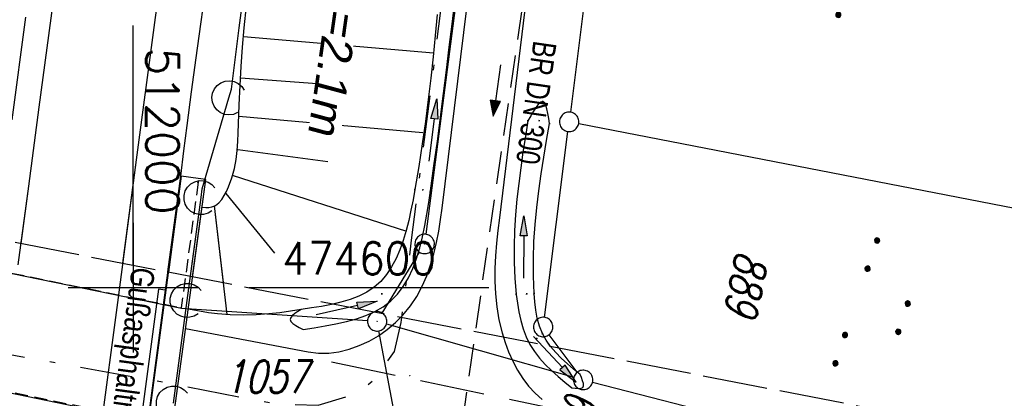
# Model space of a CAD drawing. Extents: x 510526 to 513920, y 467229 to 478797.
# Tile 286 of 467: x 511991 to 512067, y 474591 to 474621. Entities that reach past the tile are written whole.
import ezdxf

# ---------------------------------------------------------------- set-up
doc = ezdxf.new("R2010")
doc.units = 0
doc.header["$LTSCALE"] = 10
doc.header["$MEASUREMENT"] = 0
for name, pattern in [('ACHSE', [5.5, 4, -0.5, 0.5, -0.5]), ('AUSGEZOGEN', [0]), ('LT00', [0]), ('LT05', [0.7, 0.5, -0.2]), ('LT08', [0.42, 0.2, -0.1, 0.02, -0.1]), ('LT14', [0.6, 0.5, -0.1]), ('LT17', [0.15, 0.1, -0.05]), ('STRICHLINIE2', [0.375, 0.25, -0.125])]:
    doc.linetypes.add(name, pattern=pattern)
doc.layers.get('0').update_dxf_attribs({"linetype": 'LT00'})
for name, color, linetype in [('-AX-020', 250, 'ACHSE'), ('-Halt-Pfeil', 4, 'LT00'), ('-Haltung', 182, 'STRICHLINIE2'), ('-Haltungsbeschriftung', 182, 'LT00'), ('DFK_AB_L', 21, 'LT00'), ('DFK_AB_P', 7, 'LT00'), ('DFK_FLUR_NR', 250, 'LT00'), ('DFK_GZPKT', 250, 'LT00'), ('DFK_KATASTER', 250, 'LT00'), ('DFK_NUTZUNG', 250, 'LT00'), ('DFK_TOPO-SYM', 252, 'LT00'), ('LS-WAND_TEXT', 11, 'Continuous'), ('PFEIL', 140, 'AUSGEZOGEN'), ('RINNE_TEXT', 11, 'Continuous'), ('STROM_UNTER', 80, 'LT08'), ('V90_AFBR_BAB', 250, 'LT00'), ('V90_BOESCH', 250, 'LT00'), ('V90_BOSCHUNG', 250, 'LT00'), ('V90_BR_KAPPE', 30, 'LT00'), ('V90_BR_WID', 30, 'LT17'), ('V90_GRABEN', 250, 'LT00'), ('V90_LAERM', 11, 'LT00'), ('V90_LD_MARK', 250, 'LT00'), ('V90_PK_GR', 1, 'LT00'), ('V90_RASTER', 250, 'LT00'), ('V91_AFBR_BAB', 250, 'LT00'), ('V91_BOESCH', 250, 'LT00'), ('V91_BOSCHUNG', 250, 'LT00'), ('V91_BR_KAPPE', 30, 'LT00'), ('V91_BR_WID', 30, 'LT17'), ('V91_GRABEN', 250, 'LT00'), ('V91_LAERM', 11, 'LT00'), ('V91_LD_MARK', 2, 'LT00'), ('V91_LG_MARK', 2, 'LT05'), ('V91_RASTER', 250, 'LT00'), ('V91_RINNE', 182, 'LT00')]:
    doc.layers.add(name, color=color, linetype=linetype)
doc.layers.add('-BLATT_90-RAND', color=7, linetype='LT14', plot=False)
doc.styles.add('Arial', font='ARIAL.TTF')
doc.styles.add('Beschrift', font='ARIAL.TTF')
doc.styles.add('Haltungsbeschriftung', font='ARIAL.TTF', dxfattribs={"width": 0.75})
doc.styles.get("Standard").update_dxf_attribs({"font": 'romans.shx'})

# ---------------------------------------------------------------- blocks, each defined once
blk = doc.blocks.new('SYMB7111')
at = {"color": 0, "linetype": 'ByBlock'}
for p, q in [((-0.13, 0.202919), (-0.13, 0.177081)), ((-0.125, 0.172895), (-0.125, 0.207105)), ((-0.12, 0.209164), (-0.12, 0.170836)), ((-0.115, 0.170204), (-0.115, 0.209796)), ((-0.11, 0.209164), (-0.11, 0.170836)), ((-0.105, 0.172895), (-0.105, 0.207105)), ((-0.1, 0.202919), (-0.1, 0.177081)), ((-0.095, 0.189874), (-0.095, 0.190146)), ((0.1, 0.202919), (0.1, 0.177081)), ((0.105, 0.172895), (0.105, 0.207105)), ((0.11, 0.209164), (0.11, 0.170836)), ((0.115, 0.170204), (0.115, 0.209796)), ((0.12, 0.209164), (0.12, 0.170836)), ((0.125, 0.172895), (0.125, 0.207105)), ((0.13, 0.202919), (0.13, 0.177081)), ((0.135, 0.189874), (0.135, 0.190146)), ((-0.515, -0.177081), (-0.515, -0.202919)), ((-0.51, -0.207105), (-0.51, -0.172895)), ((-0.505, -0.170836), (-0.505, -0.209164)), ((-0.5, -0.209796), (-0.5, -0.170204)), ((-0.495, -0.170836), (-0.495, -0.209164)), ((-0.49, -0.207105), (-0.49, -0.172895)), ((-0.485, -0.177081), (-0.485, -0.202919)), ((-0.48, -0.190126), (-0.48, -0.189854)), ((-0.285, -0.177081), (-0.285, -0.202919)), ((-0.28, -0.207105), (-0.28, -0.172895)), ((-0.275, -0.170836), (-0.275, -0.209164)), ((-0.27, -0.209796), (-0.27, -0.170204)), ((-0.265, -0.170836), (-0.265, -0.209164)), ((-0.26, -0.207105), (-0.26, -0.172895)), ((-0.255, -0.177081), (-0.255, -0.202919)), ((-0.25, -0.190126), (-0.25, -0.189854)), ((0.255, -0.177081), (0.255, -0.202919)), ((0.26, -0.207105), (0.26, -0.172895)), ((0.265, -0.170836), (0.265, -0.209164)), ((0.27, -0.209796), (0.27, -0.170204)), ((0.275, -0.170836), (0.275, -0.209164)), ((0.28, -0.207105), (0.28, -0.172895)), ((0.285, -0.177081), (0.285, -0.202919)), ((0.29, -0.190126), (0.29, -0.189854)), ((0.485, -0.177081), (0.485, -0.202919)), ((0.49, -0.207105), (0.49, -0.172895)), ((0.495, -0.170836), (0.495, -0.209164)), ((0.5, -0.209796), (0.5, -0.170204)), ((0.505, -0.170836), (0.505, -0.209164)), ((0.51, -0.207105), (0.51, -0.172895)), ((0.515, -0.177081), (0.515, -0.202919)), ((0.52, -0.190126), (0.52, -0.189854))]:
    blk.add_line(p, q, dxfattribs=at)
for points in [[(-0.095, 0.19), (-0.096981, 0.198678), (-0.10253, 0.205637), (-0.11055, 0.209499), (-0.11945, 0.209499), (-0.12747, 0.205637), (-0.133019, 0.198678), (-0.135, 0.19), (-0.133019, 0.181322), (-0.12747, 0.174363), (-0.11945, 0.170501), (-0.11055, 0.170501), (-0.10253, 0.174363), (-0.096981, 0.181322), (-0.095, 0.19)], [(0.135, 0.19), (0.133019, 0.198678), (0.12747, 0.205637), (0.11945, 0.209499), (0.11055, 0.209499), (0.10253, 0.205637), (0.096981, 0.198678), (0.095, 0.19), (0.096981, 0.181322), (0.10253, 0.174363), (0.11055, 0.170501), (0.11945, 0.170501), (0.12747, 0.174363), (0.133019, 0.181322), (0.135, 0.19)], [(-0.48, -0.19), (-0.481981, -0.181322), (-0.48753, -0.174363), (-0.49555, -0.170501), (-0.50445, -0.170501), (-0.51247, -0.174363), (-0.518019, -0.181322), (-0.52, -0.19), (-0.518019, -0.198678), (-0.51247, -0.205637), (-0.50445, -0.209499), (-0.49555, -0.209499), (-0.48753, -0.205637), (-0.481981, -0.198678), (-0.48, -0.19)], [(-0.25, -0.19), (-0.251981, -0.181322), (-0.25753, -0.174363), (-0.26555, -0.170501), (-0.27445, -0.170501), (-0.28247, -0.174363), (-0.288019, -0.181322), (-0.29, -0.19), (-0.288019, -0.198678), (-0.28247, -0.205637), (-0.27445, -0.209499), (-0.26555, -0.209499), (-0.25753, -0.205637), (-0.251981, -0.198678), (-0.25, -0.19)], [(0.29, -0.19), (0.288019, -0.181322), (0.28247, -0.174363), (0.27445, -0.170501), (0.26555, -0.170501), (0.25753, -0.174363), (0.251981, -0.181322), (0.25, -0.19), (0.251981, -0.198678), (0.25753, -0.205637), (0.26555, -0.209499), (0.27445, -0.209499), (0.28247, -0.205637), (0.288019, -0.198678), (0.29, -0.19)], [(0.52, -0.19), (0.518019, -0.181322), (0.51247, -0.174363), (0.50445, -0.170501), (0.49555, -0.170501), (0.48753, -0.174363), (0.481981, -0.181322), (0.48, -0.19), (0.481981, -0.198678), (0.48753, -0.205637), (0.49555, -0.209499), (0.50445, -0.209499), (0.51247, -0.205637), (0.518019, -0.198678), (0.52, -0.19)]]:
    blk.add_lwpolyline(points, dxfattribs=at)
blk = doc.blocks.new('SYMB7301')
at = {"color": 0, "linetype": 'ByBlock'}
for p, q in [((-0.128693, 0), (0, 0.128693)), ((0, -0.128693), (-0.128693, 0)), ((0, 0.128693), (0.128693, 0)), ((0.128693, 0), (0, -0.128693)), ((0.000059, -0.009738), (0.000059, 0.009897)), ((-0.00901, -0.004339), (-0.002225, -0.009749))]:
    blk.add_line(p, q, dxfattribs=at)
for points in [[(-0.002225, 0.009749), (-0.00901, 0.004339), (-0.00901, -0.004339)], [(0.01, 0), (0.006235, 0.007818), (-0.002225, 0.009749)], [(-0.002225, -0.009749), (0.006235, -0.007818), (0.01, 0)]]:
    blk.add_lwpolyline(points, dxfattribs=at)
blk = doc.blocks.new('SYMB7010')
at = {"color": 0, "linetype": 'ByBlock'}
for points in [[(-0.031408, 0.499213), (-0.093728, 0.49134), (-0.15457, 0.475719), (-0.212975, 0.452595), (-0.268021, 0.422333), (-0.31884, 0.385411), (-0.36463, 0.342411), (-0.40467, 0.29401), (-0.438329, 0.240973), (-0.465074, 0.184136), (-0.484486, 0.124395), (-0.496256, 0.062692), (-0.5002, 0)], [(-0.5002, 0), (-0.496256, -0.062692), (-0.484486, -0.124395), (-0.465075, -0.184136), (-0.438329, -0.240973), (-0.404671, -0.29401), (-0.36463, -0.342411), (-0.31884, -0.385411), (-0.268021, -0.422333), (-0.212975, -0.452595), (-0.154571, -0.475719), (-0.093728, -0.49134), (-0.031408, -0.499213), (0.031408, -0.499213)], [(0.5002, 0), (0.496256, 0.062692), (0.484485, 0.124395), (0.465074, 0.184136), (0.438329, 0.240973), (0.40467, 0.29401), (0.36463, 0.342411), (0.31884, 0.385411), (0.268021, 0.422333), (0.212975, 0.452595), (0.15457, 0.475719), (0.093728, 0.49134), (0.031408, 0.499213), (-0.031408, 0.499213)], [(0.031408, -0.499213), (0.093728, -0.491341), (0.15457, -0.475719), (0.212975, -0.452595), (0.268021, -0.422333), (0.31884, -0.385411), (0.36463, -0.342411), (0.404671, -0.294011), (0.438329, -0.240974), (0.465075, -0.184136), (0.484486, -0.124395), (0.496256, -0.062692), (0.500201, 0)]]:
    blk.add_lwpolyline(points, dxfattribs=at)
blk = doc.blocks.new('SYMB0003')
at = {"color": 0, "linetype": 'ByBlock'}
for p, q in [((-0.015712, 0), (0.010166, 0.012015)), ((0, -0.021257), (-0.015712, 0)), ((0.010166, 0.012015), (0, -0.021257))]:
    blk.add_line(p, q, dxfattribs=at)
for points in [[(-0.031395, 0.499013), (-0.093691, 0.491144), (-0.154509, 0.475528), (-0.21289, 0.452414), (-0.267913, 0.422164), (-0.318712, 0.385257), (-0.364484, 0.342274), (-0.404509, 0.293893), (-0.438154, 0.240877), (-0.464888, 0.184062), (-0.484292, 0.124345), (-0.496058, 0.062667), (-0.5, 0)], [(-0.5, 0), (-0.496058, -0.062667), (-0.484292, -0.124345), (-0.464888, -0.184062), (-0.438154, -0.240877), (-0.404509, -0.293893), (-0.364485, -0.342274), (-0.318712, -0.385257), (-0.267914, -0.422164), (-0.21289, -0.452414), (-0.154509, -0.475529), (-0.093691, -0.491144), (-0.031395, -0.499014), (0.031395, -0.499014)], [(0.5, 0), (0.496057, 0.062667), (0.484292, 0.124345), (0.464888, 0.184062), (0.438153, 0.240877), (0.404509, 0.293893), (0.364484, 0.342274), (0.318712, 0.385257), (0.267913, 0.422164), (0.21289, 0.452414), (0.154509, 0.475528), (0.093691, 0.491144), (0.031395, 0.499013), (-0.031395, 0.499013)], [(0.031395, -0.499014), (0.093691, -0.491144), (0.154509, -0.475529), (0.21289, -0.452414), (0.267914, -0.422164), (0.318712, -0.385257), (0.364485, -0.342274), (0.404509, -0.293893), (0.438154, -0.240877), (0.464889, -0.184062), (0.484292, -0.124345), (0.496058, -0.062667), (0.5, 0)]]:
    blk.add_lwpolyline(points, dxfattribs=at)
blk = doc.blocks.new('SYMB0011')
at = {"color": 0, "linetype": 'ByBlock'}
for p, q in [((0.5, 0), (-0.5, 0)), ((0, 0.5), (0, -0.5))]:
    blk.add_line(p, q, dxfattribs=at)
blk = doc.blocks.new('SYMB7122')
at = {"color": 0, "linetype": 'ByBlock'}
for points in [[(-0.109975, -0.002365), (-0.106745, 0.026562), (-0.096041, 0.053629), (-0.078613, 0.076941), (-0.055681, 0.094866), (-0.028851, 0.106149), (0, 0.11)], [(0, 0.11), (0.028851, 0.106149), (0.055681, 0.094866), (0.078613, 0.076941), (0.096041, 0.053629), (0.106745, 0.026562), (0.109975, -0.002365)], [(-0.075234, -0.080249), (-0.093647, -0.057708), (-0.105504, -0.031126), (-0.109975, -0.002365)], [(0.109975, -0.002365), (0.105504, -0.031126), (0.093647, -0.057708), (0.075234, -0.080249)]]:
    blk.add_lwpolyline(points, dxfattribs=at)
blk = doc.blocks.new('Pfreil3')
at = {"layer": 'PFEIL'}
blk.add_hatch(color=256, dxfattribs=at).paths.add_polyline_path([(-1.549, 0.273), (-1.549, -0.273), (0, 0)])
for p, q in [((-1.549, 0), (-4.831, 0)), ((-1.549, -0.273), (-1.549, 0.273)), ((-1.549, 0.273), (0, 0)), ((0, 0), (-1.549, -0.273))]:
    blk.add_line(p, q, dxfattribs=at)
blk = doc.blocks.new('SYMB0070')
at = {"color": 0, "linetype": 'ByBlock'}
for p, q in [((-0.5, 0), (0.2, 0)), ((0.5, 0), (0.2, 0.1)), ((0.2, 0.1), (0.2, 0)), ((0.468, 0), (0.21, 0.086)), ((0.21, 0.086), (0.21, -0.086)), ((0.21, -0.086), (0.468, 0)), ((0.22, -0.072), (0.437, 0)), ((0.23, -0.058), (0.405, 0)), ((0.24, -0.045), (0.374, 0)), ((0.342, 0), (0.25, 0.031)), ((0.25, 0.031), (0.25, -0.031)), ((0.25, -0.031), (0.342, 0)), ((0.26, -0.017), (0.31, 0)), ((0.27, -0.003), (0.279, 0))]:
    blk.add_line(p, q, dxfattribs=at)
for points in [[(0.2, 0), (0.2, -0.1), (0.5, 0)], [(0.437, 0), (0.22, 0.072), (0.22, -0.072)], [(0.405, 0), (0.23, 0.058), (0.23, -0.058)], [(0.374, 0), (0.24, 0.045), (0.24, -0.045)], [(0.31, 0), (0.26, 0.017), (0.26, -0.017)], [(0.279, 0), (0.27, 0.003), (0.27, -0.003)]]:
    blk.add_lwpolyline(points, dxfattribs=at)

msp = doc.modelspace()

# ---------------------------------------------------------------- linework, layer by layer
at = {"layer": '-AX-020', "ltscale": 0.2, "flags": 128}
msp.add_lwpolyline([(513881.716, 478796.972), (513877.87, 478787.354), (513870.367, 478768.801), (513862.788, 478750.278), (513855.137, 478731.786), (513847.411, 478713.324), (513839.611, 478694.893), (513831.738, 478676.494), (513823.791, 478658.127), (513815.771, 478639.791), (513807.678, 478621.487), (513799.512, 478603.216), (513791.272, 478584.978), (513782.96, 478566.773), (513774.576, 478548.601), (513766.118, 478530.463), (513757.588, 478512.359), (513748.986, 478494.289), (513740.312, 478476.254), (513731.565, 478458.253), (513722.747, 478440.287), (513713.857, 478422.357), (513704.896, 478404.463), (513695.863, 478386.605), (513686.758, 478368.782), (513677.583, 478350.997), (513668.336, 478333.248), (513659.019, 478315.536), (513649.63, 478297.862), (513640.172, 478280.225), (513630.643, 478262.626), (513621.043, 478245.066), (513611.374, 478227.544), (513601.634, 478210.061), (513591.825, 478192.617), (513586.745, 478183.647), (513576.83, 478166.262), (513566.848, 478148.917), (513556.8, 478131.609), (513546.688, 478114.338), (513536.514, 478097.104), (513526.28, 478079.906), (513515.988, 478062.743), (513505.638, 478045.613), (513495.234, 478028.517), (513484.778, 478011.453), (513474.27, 477994.421), (513463.712, 477977.419), (513453.108, 477960.447), (513442.457, 477943.503), (513431.762, 477926.587), (513421.026, 477909.698), (513410.248, 477892.835), (513399.432, 477875.997), (513388.579, 477859.182), (513377.691, 477842.39), (513366.769, 477825.62), (513355.815, 477808.871), (513344.831, 477792.142), (513333.819, 477775.431), (513322.78, 477758.738), (513311.715, 477742.062), (513300.628, 477725.401), (513289.519, 477708.754), (513278.389, 477692.121), (513267.242, 477675.5), (513256.078, 477658.891), (513244.899, 477642.291), (513233.706, 477625.7), (513222.502, 477609.117), (513211.288, 477592.542), (513200.066, 477575.971), (513188.837, 477559.405), (513177.603, 477542.843), (513166.366, 477526.282), (513154.797, 477509.239), (513142.496, 477491.114), (513130.197, 477472.988), (513117.902, 477454.859), (513105.613, 477436.726), (513093.333, 477418.587), (513081.064, 477400.44), (513068.808, 477382.285), (513056.567, 477364.119), (513044.344, 477345.942), (513032.141, 477327.752), (513019.958, 477309.547), (513007.8, 477291.325), (512995.668, 477273.087), (512983.565, 477254.83), (512971.492, 477236.552), (512959.452, 477218.253), (512947.447, 477199.931), (512935.479, 477181.584), (512923.551, 477163.212), (512911.665, 477144.812), (512899.822, 477126.385), (512888.026, 477107.927), (512876.279, 477089.439), (512864.582, 477070.918), (512852.939, 477052.364), (512841.352, 477033.775), (512829.822, 477015.15), (512818.352, 476996.488), (512806.945, 476977.787), (512795.603, 476959.048), (512789.644, 476949.141), (512778.405, 476930.339), (512767.236, 476911.496), (512756.135, 476892.613), (512745.103, 476873.688), (512734.14, 476854.724), (512723.246, 476835.72), (512712.422, 476816.676), (512701.668, 476797.593), (512690.983, 476778.471), (512680.369, 476759.309), (512669.824, 476740.11), (512659.35, 476720.871), (512648.946, 476701.595), (512638.612, 476682.281), (512628.349, 476662.929), (512618.157, 476643.54), (512608.036, 476624.113), (512597.985, 476604.65), (512588.006, 476585.15), (512578.098, 476565.614), (512568.261, 476546.042), (512558.497, 476526.434), (512548.803, 476506.791), (512539.182, 476487.112), (512529.632, 476467.399), (512520.155, 476447.65), (512510.749, 476427.867), (512501.416, 476408.05), (512492.156, 476388.199), (512482.968, 476368.314), (512473.852, 476348.396), (512464.81, 476328.445), (512455.84, 476308.46), (512446.944, 476288.443), (512438.12, 476268.394), (512429.37, 476248.313), (512420.694, 476228.2), (512412.09, 476208.055), (512403.561, 476187.879), (512395.105, 476167.672), (512386.723, 476147.434), (512378.415, 476127.166), (512370.181, 476106.867), (512362.021, 476086.539), (512353.936, 476066.181), (512345.925, 476045.794), (512337.988, 476025.377), (512330.127, 476004.932), (512322.339, 475984.458), (512314.627, 475963.955), (512306.989, 475943.425), (512299.427, 475922.867), (512291.94, 475902.281), (512284.528, 475881.669), (512277.191, 475861.029), (512269.93, 475840.362), (512262.744, 475819.67), (512255.634, 475798.951), (512248.599, 475778.206), (512241.641, 475757.436), (512234.758, 475736.641), (512227.951, 475715.82), (512221.221, 475694.975), (512214.566, 475674.105), (512207.988, 475653.211), (512201.487, 475632.294), (512200.128, 475627.887), (512194.281, 475608.791), (512188.5, 475589.674), (512182.785, 475570.538), (512177.137, 475551.381), (512171.56, 475532.204), (512166.053, 475513.007), (512160.618, 475493.788), (512155.257, 475474.55), (512149.971, 475455.29), (512148.09, 475448.361), (512142.908, 475429.074), (512137.804, 475409.765), (512132.778, 475390.436), (512127.829, 475371.088), (512122.957, 475351.719), (512118.163, 475332.332), (512113.447, 475312.925), (512108.808, 475293.499), (512104.247, 475274.055), (512099.765, 475254.593), (512095.36, 475235.113), (512091.033, 475215.616), (512086.785, 475196.101), (512082.614, 475176.57), (512078.522, 475157.022), (512074.508, 475137.458), (512070.573, 475117.878), (512066.716, 475098.282), (512063.238, 475080.246), (512059.532, 475060.621), (512055.901, 475040.983), (512052.344, 475021.33), (512048.857, 475001.665), (512045.438, 474981.988), (512042.084, 474962.3), (512038.794, 474942.602), (512035.562, 474922.893), (512032.388, 474903.175), (512029.269, 474883.449), (512026.201, 474863.714), (512023.183, 474843.972), (512020.21, 474824.222), (512017.282, 474804.467), (512014.394, 474784.705), (512011.544, 474764.937), (512008.73, 474745.165), (512005.949, 474725.388), (512003.198, 474705.607), (512000.474, 474685.821), (511997.775, 474666.033), (511995.098, 474646.242), (511992.439, 474626.448), (511989.798, 474606.651), (511987.169, 474586.854), (511984.552, 474567.054), (511981.943, 474547.253), (511979.34, 474527.452), (511976.744, 474507.689), (511975.127, 474495.377), (511973.477, 474482.815), (511971.825, 474470.254), (511970.169, 474457.693), (511968.506, 474445.133), (511966.835, 474432.574), (511965.154, 474420.016), (511963.46, 474407.46), (511961.752, 474394.906), (511960.027, 474382.355), (511958.283, 474369.806), (511956.518, 474357.259), (511954.73, 474344.717), (511952.918, 474332.177), (511951.078, 474319.642), (511949.209, 474307.111), (511947.309, 474294.584), (511945.376, 474282.063), (511943.407, 474269.547), (511941.4, 474257.038), (511939.355, 474244.534), (511937.267, 474232.038), (511935.137, 474219.549), (511932.96, 474207.067), (511930.736, 474194.594), (511928.462, 474182.131), (511926.136, 474169.676), (511923.757, 474157.232), (511921.321, 474144.799), (511918.829, 474132.377), (511916.276, 474119.967), (511913.661, 474107.57), (511910.982, 474095.187), (511908.238, 474082.818), (511905.425, 474070.464), (511902.544, 474058.127), (511899.59, 474045.806), (511896.562, 474033.504), (511893.47, 474021.261), (511890.29, 474008.997), (511887.033, 473996.753), (511883.699, 473984.53), (511880.287, 473972.328), (511876.798, 473960.148), (511873.233, 473947.991), (511869.591, 473935.856), (511865.873, 473923.745), (511862.077, 473911.656), (511858.206, 473899.593), (511854.259, 473887.554), (511850.236, 473875.54), (511846.136, 473863.552), (511841.962, 473851.59), (511837.711, 473839.654), (511833.386, 473827.746), (511828.985, 473815.865), (511824.51, 473804.012), (511819.96, 473792.188), (511815.335, 473780.392), (511810.636, 473768.626), (511805.863, 473756.89), (511801.015, 473745.185), (511796.094, 473733.51), (511791.099, 473721.866), (511786.031, 473710.255), (511780.889, 473698.675), (511775.675, 473687.128), (511770.388, 473675.615), (511765.028, 473664.135), (511759.596, 473652.689), (511754.091, 473641.278), (511748.515, 473629.901), (511742.867, 473618.56), (511737.147, 473607.255), (511731.356, 473595.986), (511725.494, 473584.754), (511719.562, 473573.559), (511713.558, 473562.402), (511707.485, 473551.283), (511701.341, 473540.203), (511695.128, 473529.162), (511688.845, 473518.159), (511682.492, 473507.198), (511676.07, 473496.276), (511669.58, 473485.395), (511663.021, 473474.555), (511656.394, 473463.757), (511649.699, 473453.001), (511642.935, 473442.288), (511636.105, 473431.617), (511629.207, 473420.99), (511622.242, 473410.406), (511615.211, 473399.867), (511608.113, 473389.372), (511600.949, 473378.922), (511593.719, 473368.518), (511586.423, 473358.16), (511579.062, 473347.848), (511571.637, 473337.582), (511564.147, 473327.364), (511556.592, 473317.193), (511548.973, 473307.07), (511541.291, 473296.996), (511533.545, 473286.969), (511525.735, 473276.993), (511517.863, 473267.066), (511509.929, 473257.188), (511501.932, 473247.361), (511493.873, 473237.584), (511485.753, 473227.859), (511477.572, 473218.186), (511475.548, 473215.811), (511467.291, 473206.202), (511458.976, 473196.642), (511450.605, 473187.132), (511442.182, 473177.667), (511433.709, 473168.249), (511425.188, 473158.872), (511416.622, 473149.537), (511408.014, 473140.241), (511399.365, 473130.982), (511390.679, 473121.758), (511381.958, 473112.568), (511373.205, 473103.409), (511364.421, 473094.278), (511355.61, 473085.175), (511346.772, 473076.096), (511337.912, 473067.039), (511329.031, 473058.003), (511320.132, 473048.986), (511311.216, 473039.984), (511302.286, 473030.997), (511293.345, 473022.02), (511284.394, 473013.053), (511275.436, 473004.094), (511266.473, 472995.139), (511255.909, 472984.591), (511236.789, 472965.502), (511230.177, 472958.9), (511223.567, 472952.294), (511216.964, 472945.683), (511210.368, 472939.063), (511203.785, 472932.433), (511197.215, 472925.788), (511190.663, 472919.125), (511184.131, 472912.443), (511177.622, 472905.739), (511171.139, 472899.01), (511164.685, 472892.252), (511158.263, 472885.464), (511151.877, 472878.643), (511145.529, 472871.786), (511139.222, 472864.891), (511132.96, 472857.955), (511126.746, 472850.976), (511120.583, 472843.952), (511114.476, 472836.881), (511109.32, 472830.82), (511103.322, 472823.655), (511097.386, 472816.438), (511091.511, 472809.171), (511085.699, 472801.854), (511079.95, 472794.488), (511074.265, 472787.072), (511068.642, 472779.609), (511063.084, 472772.097), (511057.591, 472764.538), (511052.162, 472756.933), (511046.799, 472749.281), (511041.501, 472741.584), (511036.27, 472733.841), (511031.105, 472726.054), (511026.007, 472718.223), (511020.976, 472710.349), (511016.012, 472702.431), (511011.117, 472694.472), (511006.29, 472686.471), (511001.532, 472678.429), (510996.842, 472670.347), (510992.223, 472662.225), (510987.672, 472654.063), (510983.192, 472645.863), (510978.782, 472637.625), (510974.443, 472629.349), (510970.175, 472621.036), (510965.978, 472612.687), (510961.853, 472604.303), (510957.799, 472595.883), (510953.818, 472587.43), (510949.91, 472578.942), (510946.074, 472570.422), (510942.311, 472561.868), (510938.622, 472553.283), (510935.007, 472544.666), (510931.465, 472536.02), (510927.997, 472527.343), (510924.604, 472518.636), (510921.286, 472509.901), (510918.042, 472501.138), (510914.874, 472492.347), (510911.781, 472483.529), (510908.763, 472474.686), (510905.821, 472465.817), (510902.956, 472456.923), (510900.166, 472448.004), (510897.454, 472439.062), (510894.817, 472430.098), (510892.258, 472421.111), (510889.776, 472412.102), (510887.37, 472403.073), (510885.043, 472394.023), (510882.792, 472384.954), (510880.62, 472375.866), (510878.525, 472366.759), (510876.509, 472357.635), (510874.57, 472348.494), (510872.71, 472339.337), (510870.929, 472330.164), (510869.226, 472320.976), (510867.602, 472311.774), (510866.056, 472302.558), (510864.59, 472293.33), (510863.202, 472284.089), (510861.894, 472274.837), (510860.665, 472265.574), (510859.516, 472256.301), (510858.445, 472247.018), (510857.455, 472237.726), (510856.544, 472228.427), (510855.712, 472219.119), (510854.96, 472209.806), (510854.288, 472200.485), (510853.696, 472191.159), (510853.184, 472181.829), (510852.752, 472172.495), (510852.399, 472163.157), (510852.127, 472153.817), (510851.934, 472144.475), (510851.822, 472135.131), (510851.789, 472125.787), (510851.836, 472116.443), (510851.964, 472107.1), (510852.009, 472104.711), (510852.237, 472095.37), (510852.543, 472086.03), (510852.927, 472076.694), (510853.387, 472067.361), (510853.922, 472058.032), (510854.53, 472048.707), (510855.21, 472039.388), (510855.961, 472030.074), (510856.782, 472020.766), (510857.671, 472011.464), (510858.627, 472002.169), (510859.649, 471992.88), (510860.734, 471983.599), (510861.883, 471974.326), (510863.094, 471965.06), (510864.364, 471955.802), (510865.694, 471946.554), (510867.082, 471937.313), (510868.525, 471928.081), (510870.024, 471918.857), (510871.577, 471909.643), (510873.182, 471900.438), (510874.839, 471891.241), (510876.545, 471882.054), (510878.3, 471872.876), (510880.102, 471863.708), (510881.95, 471854.548), (510883.842, 471845.397), (510885.778, 471836.255), (510887.756, 471827.123), (510889.775, 471817.999), (510891.834, 471808.885), (510893.93, 471799.779), (510896.064, 471790.681), (510898.233, 471781.592), (510900.437, 471772.511), (510902.673, 471763.439), (510904.942, 471754.374), (510907.241, 471745.317), (510909.57, 471736.267), (510911.926, 471727.225), (510914.31, 471718.19), (510916.719, 471709.161), (510919.152, 471700.139), (510921.608, 471691.124), (510924.087, 471682.114), (510926.585, 471673.11), (510929.104, 471664.112), (510931.64, 471655.118), (510934.193, 471646.129), (510936.762, 471637.145), (510939.345, 471628.165), (510941.941, 471619.188), (510944.55, 471610.216), (510947.169, 471601.246), (510949.797, 471592.279), (510952.434, 471583.314), (510955.078, 471574.352), (510957.727, 471565.391), (510960.382, 471556.431), (510963.039, 471547.473), (510967.703, 471531.767), (510970.248, 471523.199), (510975.26, 471506.323), (510980.27, 471489.445), (510985.273, 471472.566), (510990.267, 471455.684), (510995.248, 471438.798), (511000.214, 471421.908), (511005.162, 471405.012), (511010.087, 471388.11), (511014.988, 471371.201), (511019.861, 471354.283), (511024.703, 471337.357), (511029.511, 471320.421), (511034.281, 471303.475), (511039.011, 471286.517), (511043.698, 471269.547), (511048.338, 471252.564), (511052.928, 471235.568), (511057.465, 471218.557), (511061.945, 471201.532), (511066.367, 471184.491), (511070.726, 471167.434), (511075.019, 471150.36), (511079.243, 471133.269), (511083.395, 471116.16), (511086.572, 471102.843), (511090.589, 471085.702), (511094.527, 471068.543), (511098.388, 471051.366), (511102.17, 471034.172), (511105.875, 471016.961), (511109.501, 470999.734), (511113.048, 470982.489), (511116.518, 470965.23), (511119.908, 470947.954), (511123.221, 470930.663), (511126.454, 470913.357), (511129.609, 470896.037), (511132.686, 470878.703), (511135.683, 470861.354), (511138.602, 470843.993), (511141.441, 470826.619), (511144.202, 470809.231), (511146.884, 470791.831), (511149.487, 470774.42), (511152.01, 470756.996), (511154.454, 470739.562), (511156.819, 470722.116), (511159.105, 470704.66), (511161.311, 470687.193), (511163.438, 470669.717), (511165.485, 470652.232), (511165.638, 470650.897), (511167.873, 470631.022), (511170.027, 470611.138), (511172.103, 470591.246), (511174.098, 470571.346), (511176.014, 470551.438), (511177.851, 470531.523), (511179.526, 470512.546), (511180.884, 470496.345), (511182.163, 470480.137), (511183.363, 470463.922), (511184.482, 470447.702), (511185.522, 470431.478), (511186.482, 470415.247), (511187.362, 470399.013), (511188.162, 470382.774), (511188.882, 470366.532), (511189.522, 470350.286), (511190.082, 470334.037), (511190.563, 470317.786), (511190.963, 470301.532), (511191.284, 470285.277), (511191.524, 470269.02), (511191.684, 470252.763), (511191.765, 470236.505), (511191.765, 470220.247), (511191.686, 470203.988), (511191.526, 470187.731), (511191.287, 470171.474), (511191.243, 470169.007), (511190.912, 470152.752), (511190.504, 470136.499), (511190.023, 470120.247), (511189.472, 470103.998), (511188.854, 470087.752), (511188.173, 470071.508), (511187.432, 470055.266), (511186.634, 470039.027), (511185.783, 470022.791), (511184.882, 470006.558), (511183.935, 469990.327), (511182.944, 469974.099), (511181.913, 469957.873), (511180.846, 469941.65), (511179.745, 469925.429), (511178.614, 469909.21), (511177.457, 469892.993), (511176.276, 469876.777), (511175.075, 469860.563), (511173.858, 469844.35), (511172.627, 469828.139), (511171.386, 469811.927), (511170.138, 469795.717), (511168.847, 469778.991), (511030.959, 467993.348), (511029.419, 467973.407), (511027.883, 467953.466), (511026.353, 467933.525), (511024.832, 467913.582), (511023.323, 467893.64), (511021.828, 467873.695), (511020.353, 467853.75), (511018.898, 467833.804), (511017.467, 467813.855), (511016.063, 467793.903), (511014.69, 467773.951), (511013.35, 467753.995), (511012.046, 467734.038), (511010.782, 467714.078), (511009.56, 467694.116), (511008.383, 467674.151), (511007.254, 467654.183), (511006.177, 467634.211), (511005.154, 467614.237), (511004.188, 467594.261), (511003.284, 467574.281), (511002.442, 467554.299), (511001.667, 467534.314), (511000.962, 467514.327), (511000.329, 467494.336), (510999.772, 467474.345), (510999.556, 467465.709), (510999.112, 467445.714), (510998.747, 467425.717), (510998.463, 467405.719), (510998.259, 467385.719), (510998.135, 467365.72), (510998.091, 467345.72), (510998.127, 467325.72), (510998.243, 467305.721), (510998.439, 467285.721), (510998.715, 467265.723), (510999.071, 467245.726), (510999.432, 467229.156)], dxfattribs=at)
at = {"layer": '-Haltung'}
msp.add_line((512033.161, 474643.897), (512024.846, 474586.222), dxfattribs=at)
at = {"layer": 'DFK_AB_L'}
for p, q in [((512047.684, 474799.216), (512022.546, 474604.114)), ((512003.71, 474598.39), (511974.45, 474604.4)), ((512019.182, 474598.039), (512022.058, 474602.731)), ((512018.042, 474597.449), (512003.71, 474598.39)), ((512002.51, 474589.39), (511973.27, 474595.42))]:
    msp.add_line(p, q, dxfattribs=at)
at = {"layer": 'DFK_KATASTER'}
for p, q in [((512038.166, 474648.866), (512033.675, 474613.534)), ((512077.524, 474604.243), (512034.316, 474612.647)), ((512031.674, 474597.704), (512033.486, 474612.046)), ((512019.511, 474597.195), (512033.939, 474593.085)), ((512021.041, 474585.487), (512018.929, 474596.663)), ((512034.208, 474593.479), (512032.032, 474596.361)), ((512035.387, 474592.694), (512065.204, 474585.076))]:
    msp.add_line(p, q, dxfattribs=at)
at = {"layer": 'STROM_UNTER', "ltscale": 2, "flags": 128}
msp.add_lwpolyline([(511955.994, 474580.534), (511956.772, 474580.103), (511957.828, 474581.719), (511957.44, 474583.788), (511965.689, 474595.426), (511967.609, 474596.762), (511969.635, 474597.537), (511971.513, 474597.84), (511973.476, 474597.926), (512002.839, 474592.619), (512011.041, 474591.019), (512014.239, 474590.925), (512017.342, 474591.865), (512018.659, 474592.993), (512020.117, 474595.06), (512020.634, 474597.315), (512021.445, 474603.66), (512026.786, 474645.497), (512034.191, 474705.136), (512041.879, 474761.123), (512047.086, 474800.049), (512052.313, 474821.532), (512060.566, 474842.562), (512062.906, 474842.881), (512064.118, 474846.623)], dxfattribs=at)
at = {"layer": 'V90_AFBR_BAB'}
msp.add_line((512003.639, 474608.605), (512002.65, 474601.215), dxfattribs=at)
for points in [[(512020.62, 474597.724), (512020.78, 474597.885), (512021.347, 474598.583), (512021.836, 474599.325), (512022.256, 474600.105), (512022.612, 474600.918), (512022.911, 474601.756), (512023.16, 474602.614), (512023.366, 474603.486), (512023.536, 474604.364), (512023.675, 474605.244), (512023.792, 474606.119), (512026.914, 474631.382), (512030.211, 474658.098), (512033.509, 474685.918)], [(512037.739, 474685.463), (512034.363, 474657.878), (512031.291, 474630.787), (512028.213, 474605.395), (512028.097, 474604.416), (512027.994, 474603.438), (512027.914, 474602.461), (512027.864, 474601.482), (512027.855, 474600.5), (512027.896, 474599.513), (512027.997, 474598.519), (512028.165, 474597.516), (512028.412, 474596.502), (512028.509, 474596.191)], [(511991.363, 474603.407), (511991.952, 474607.837), (511992.762, 474613.923), (511993.373, 474618.51), (511993.985, 474623.097), (511994.601, 474627.684), (511995.221, 474632.27), (511995.772, 474636.304), (511996.326, 474640.338), (511996.883, 474644.372), (511997.441, 474648.406), (511997.998, 474652.439), (511998.554, 474656.473), (511999.208, 474661.247), (511999.86, 474666.022), (512000.509, 474670.796), (512001.157, 474675.571)], [(512012.612, 474675.134), (512012.135, 474671.725), (512011.658, 474668.315), (512011.183, 474664.906), (512010.711, 474661.496), (512010.245, 474658.085), (512009.785, 474654.674), (512009.388, 474651.684), (512008.996, 474648.693), (512008.607, 474645.702), (512008.218, 474642.711), (512007.828, 474639.72), (512007.435, 474636.729), (512007.037, 474633.739), (512006.632, 474630.75), (512006.272, 474628.143), (512005.909, 474625.536), (512005.544, 474622.93), (512005.181, 474620.323), (512004.823, 474617.716), (512004.472, 474615.107), (512004.13, 474612.498), (512003.883, 474610.552), (512003.639, 474608.605)]]:
    msp.add_lwpolyline(points, dxfattribs=at)
at = {"layer": 'V90_BOESCH'}
msp.add_lwpolyline([(512005.341, 474606.198), (512005.583, 474606.188), (512005.818, 474606.192), (512006.042, 474606.226), (512006.333, 474606.345), (512006.591, 474606.541), (512006.817, 474606.796), (512007.016, 474607.095), (512007.19, 474607.423), (512007.342, 474607.764), (512007.601, 474608.478), (512007.79, 474609.182), (512007.92, 474609.88), (512008.005, 474610.572), (512008.056, 474611.262), (512008.086, 474611.951), (512008.107, 474612.642), (512008.16, 474614.107), (512008.23, 474615.585), (512008.318, 474617.071), (512008.425, 474618.561), (512008.554, 474620.049), (512008.724, 474621.726)], dxfattribs=at)
at = {"layer": 'V90_BOSCHUNG'}
for p, q in [((512008.493, 474619.374), (512023.132, 474618.107)), ((512008.263, 474616.185), (512015.561, 474615.655)), ((512008.126, 474613.22), (512022.315, 474611.962)), ((512008.049, 474610.646), (512014.999, 474609.717)), ((512007.614, 474608.672), (512021.04, 474604.368)), ((512007.14, 474607.25), (512010.892, 474602.67)), ((512006.232, 474606.302), (512006.93, 474600.383))]:
    msp.add_line(p, q, dxfattribs=at)
at = {"layer": 'V90_BR_KAPPE'}
msp.add_lwpolyline([(512004.569, 474600.842), (512005.585, 474608.349), (512005.007, 474608.418), (512003.693, 474608.595), (512002.708, 474601.204)], dxfattribs=at)
at = {"layer": 'V90_BR_WID'}
msp.add_line((512004.993, 474608.131), (512004.036, 474600.946), dxfattribs=at)
at = {"layer": 'V90_GRABEN'}
for points in [[(512018.539, 474598.128), (512018.613, 474598.161), (512019.248, 474598.527), (512019.821, 474598.959), (512020.348, 474599.488), (512020.806, 474600.091), (512021.201, 474600.759), (512021.54, 474601.484), (512021.83, 474602.258), (512022.076, 474603.072), (512022.287, 474603.919), (512022.467, 474604.789), (512022.624, 474605.675), (512022.765, 474606.568), (512022.895, 474607.46), (512023.169, 474609.397), (512023.427, 474611.293), (512023.672, 474613.153), (512023.906, 474614.982), (512024.13, 474616.783), (512024.346, 474618.562), (512024.557, 474620.324), (512024.764, 474622.073)], [(512023.419, 474621.071), (512023.266, 474619.45), (512023.102, 474617.817), (512022.923, 474616.168), (512022.727, 474614.5), (512022.51, 474612.81), (512022.268, 474611.094), (512021.999, 474609.349), (512021.699, 474607.571), (512021.554, 474606.769), (512021.397, 474605.968), (512021.222, 474605.175), (512021.024, 474604.397), (512020.799, 474603.643), (512020.539, 474602.919), (512020.242, 474602.234), (512019.9, 474601.595), (512019.508, 474601.009), (512019.062, 474600.485), (512018.556, 474600.03), (512017.994, 474599.652), (512017.375, 474599.34), (512016.709, 474599.083), (512016.003, 474598.873), (512015.413, 474598.735)], [(512032.068, 474612.65), (512032.006, 474613.055), (512031.939, 474613.44), (512031.865, 474613.782), (512031.779, 474614.062), (512031.677, 474614.259), (512031.556, 474614.351), (512031.403, 474614.319), (512031.228, 474614.169), (512031.036, 474613.924), (512030.83, 474613.609), (512030.616, 474613.247), (512030.397, 474612.861)], [(512030.397, 474612.861), (512030.207, 474611.656), (512030.023, 474610.451), (512029.849, 474609.245), (512029.692, 474608.036), (512029.556, 474606.826), (512029.448, 474605.612), (512029.372, 474604.395), (512029.335, 474603.174), (512029.341, 474601.949), (512029.396, 474600.718), (512029.506, 474599.481), (512029.592, 474598.801), (512029.704, 474598.125), (512029.849, 474597.461), (512030.034, 474596.816), (512030.268, 474596.196), (512030.456, 474595.813)], [(512032.12, 474595.49), (512031.804, 474595.937), (512031.518, 474596.456), (512031.291, 474597.03), (512031.126, 474597.634), (512031.01, 474598.262), (512030.933, 474598.903), (512030.882, 474599.551), (512030.824, 474600.893), (512030.822, 474602.226), (512030.869, 474603.549), (512030.96, 474604.864), (512031.088, 474606.172), (512031.247, 474607.474), (512031.431, 474608.772), (512031.633, 474610.067), (512031.847, 474611.359), (512032.068, 474612.65)]]:
    msp.add_lwpolyline(points, dxfattribs=at)
at = {"layer": 'V90_LAERM'}
msp.add_line((512004.41, 474600.873), (512005.223, 474606.942), dxfattribs=at)
for points in [[(512007.375, 474614.64), (512007.573, 474615.315), (512008.166, 474620.051), (512008.506, 474622.551)], [(512005.223, 474606.942), (512005.315, 474607.625), (512007.375, 474614.64)]]:
    msp.add_lwpolyline(points, dxfattribs=at)
at = {"layer": 'V90_LD_MARK'}
msp.add_lwpolyline([(512009.596, 474679.076), (512007.95, 474667.072), (512006.312, 474655.067), (512004.684, 474643.061), (512003.067, 474631.054), (512001.648, 474620.451), (512000.236, 474609.846), (511999.181, 474601.889)], dxfattribs=at)
at = {"layer": 'V90_RASTER'}
for p, q in [((512000, 474601.73), (512000, 474620.23)), ((512008.904, 474600), (512027.404, 474600))]:
    msp.add_line(p, q, dxfattribs=at)
at = {"layer": 'V91_AFBR_BAB'}
for points in [[(511991.143, 474601.75), (511991.952, 474607.837), (511992.762, 474613.923), (511993.373, 474618.51), (511993.985, 474623.097), (511994.601, 474627.684), (511995.221, 474632.27), (511995.772, 474636.304), (511996.326, 474640.338), (511996.883, 474644.372), (511997.441, 474648.406), (511997.998, 474652.439), (511998.062, 474652.905)], [(512009.299, 474651.002), (512008.996, 474648.693), (512008.607, 474645.702), (512008.218, 474642.711), (512007.828, 474639.72), (512007.435, 474636.729), (512007.037, 474633.739), (512006.632, 474630.75), (512006.272, 474628.143), (512005.909, 474625.536), (512005.544, 474622.93), (512005.181, 474620.323), (512004.823, 474617.716), (512004.471, 474615.108), (512004.13, 474612.498), (512003.883, 474610.552), (512003.639, 474608.605)], [(512004.029, 474596.849), (512013.486, 474595.039), (512014.264, 474594.945), (512015.055, 474594.954), (512015.85, 474595.058), (512016.64, 474595.251), (512017.416, 474595.526), (512018.17, 474595.876), (512018.891, 474596.293), (512019.573, 474596.772), (512020.206, 474597.305), (512020.78, 474597.885), (512021.347, 474598.583), (512021.836, 474599.325), (512022.256, 474600.105), (512022.612, 474600.918), (512022.911, 474601.756), (512023.16, 474602.614), (512023.366, 474603.486), (512023.536, 474604.364), (512023.675, 474605.244), (512023.792, 474606.119), (512026.914, 474631.382), (512028.925, 474647.678)], [(512033.126, 474646.967), (512031.291, 474630.787), (512028.213, 474605.395), (512028.097, 474604.415), (512027.994, 474603.438), (512027.914, 474602.461), (512027.864, 474601.482), (512027.855, 474600.5), (512027.896, 474599.513), (512027.997, 474598.519), (512028.165, 474597.516), (512028.412, 474596.502), (512028.641, 474595.77), (512028.915, 474595.042), (512029.234, 474594.33), (512029.597, 474593.644), (512030.004, 474592.995), (512030.456, 474592.394), (512030.952, 474591.853), (512031.493, 474591.381)], [(512003.639, 474608.605), (512002.462, 474599.809)]]:
    msp.add_lwpolyline(points, dxfattribs=at)
at = {"layer": 'V91_BOESCH'}
for points in [[(512005.294, 474606.201), (512005.583, 474606.188), (512005.818, 474606.192), (512006.042, 474606.226), (512006.333, 474606.345), (512006.591, 474606.541), (512006.817, 474606.796), (512007.016, 474607.095), (512007.19, 474607.423), (512007.342, 474607.764), (512007.601, 474608.478), (512007.79, 474609.182), (512007.92, 474609.88), (512008.005, 474610.572), (512008.056, 474611.262), (512008.086, 474611.951), (512008.107, 474612.642), (512008.16, 474614.107), (512008.23, 474615.585), (512008.318, 474617.071), (512008.425, 474618.561), (512008.554, 474620.049), (512008.724, 474621.726)], [(512012.94, 474598.314), (512012.112, 474598.185), (512011.281, 474598.067), (512010.448, 474597.971), (512009.459, 474597.897), (512008.468, 474597.871), (512007.477, 474597.896), (512006.49, 474597.976), (512005.789, 474598.067), (512005.092, 474598.179), (512004.397, 474598.307), (512004.23, 474598.339)]]:
    msp.add_lwpolyline(points, dxfattribs=at)
at = {"layer": 'V91_BOSCHUNG'}
for p, q in [((512008.493, 474619.374), (512023.132, 474618.107)), ((512008.263, 474616.185), (512015.561, 474615.655)), ((512008.126, 474613.22), (512022.315, 474611.962)), ((512008.048, 474610.646), (512014.999, 474609.717)), ((512007.614, 474608.672), (512021.04, 474604.368)), ((512007.14, 474607.25), (512010.892, 474602.67)), ((512006.232, 474606.302), (512007.219, 474597.931))]:
    msp.add_line(p, q, dxfattribs=at)
at = {"layer": 'V91_BR_KAPPE'}
msp.add_lwpolyline([(511999.813, 474579.391), (512001.032, 474579.234), (512001.631, 474579.136), (512005.585, 474608.349), (512005.007, 474608.418), (512003.693, 474608.595), (512002.522, 474599.805), (512001.046, 474588.815), (511999.813, 474579.391)], dxfattribs=at)
at = {"layer": 'V91_BR_WID'}
for p, q in [((512004.993, 474608.131), (512003.703, 474598.441)), ((511974.46, 474604.448), (512003.703, 474598.441)), ((511973.281, 474595.5), (512002.5, 474589.497))]:
    msp.add_line(p, q, dxfattribs=at)
at = {"layer": 'V91_GRABEN'}
for points in [[(512013.091, 474596.772), (512013.942, 474596.904), (512014.785, 474597.044), (512015.612, 474597.201), (512016.416, 474597.383), (512017.19, 474597.598), (512017.925, 474597.855), (512018.613, 474598.162), (512019.248, 474598.527), (512019.821, 474598.959), (512020.348, 474599.488), (512020.806, 474600.091), (512021.201, 474600.759), (512021.54, 474601.484), (512021.83, 474602.258), (512022.076, 474603.072), (512022.287, 474603.919), (512022.467, 474604.789), (512022.624, 474605.675), (512022.765, 474606.568), (512022.895, 474607.46), (512023.169, 474609.397), (512023.427, 474611.293), (512023.672, 474613.153), (512023.906, 474614.982), (512024.13, 474616.783), (512024.346, 474618.562), (512024.557, 474620.324), (512024.764, 474622.073)], [(512023.419, 474621.071), (512023.266, 474619.45), (512023.102, 474617.817), (512022.923, 474616.168), (512022.727, 474614.5), (512022.51, 474612.81), (512022.268, 474611.094), (512021.999, 474609.349), (512021.699, 474607.571), (512021.554, 474606.769), (512021.397, 474605.968), (512021.222, 474605.175), (512021.024, 474604.397), (512020.799, 474603.643), (512020.539, 474602.919), (512020.242, 474602.234), (512019.9, 474601.595), (512019.508, 474601.009), (512019.062, 474600.485), (512018.556, 474600.03), (512017.994, 474599.652), (512017.375, 474599.34), (512016.709, 474599.083), (512016.003, 474598.873), (512015.265, 474598.701), (512014.504, 474598.556), (512013.726, 474598.43), (512012.94, 474598.314)], [(512032.068, 474612.65), (512032.006, 474613.055), (512031.939, 474613.44), (512031.865, 474613.783), (512031.779, 474614.063), (512031.677, 474614.259), (512031.556, 474614.351), (512031.403, 474614.319), (512031.228, 474614.169), (512031.036, 474613.924), (512030.83, 474613.609), (512030.616, 474613.247), (512030.397, 474612.861)], [(512030.397, 474612.861), (512030.207, 474611.656), (512030.023, 474610.451), (512029.849, 474609.245), (512029.692, 474608.036), (512029.556, 474606.826), (512029.448, 474605.612), (512029.372, 474604.395), (512029.335, 474603.174), (512029.341, 474601.949), (512029.396, 474600.718), (512029.506, 474599.481), (512029.592, 474598.801), (512029.704, 474598.125), (512029.849, 474597.461), (512030.034, 474596.816), (512030.268, 474596.196), (512030.557, 474595.608), (512030.903, 474595.061), (512031.302, 474594.547), (512031.745, 474594.06), (512032.223, 474593.595), (512032.728, 474593.146), (512033.251, 474592.708), (512033.782, 474592.275)], [(512034.417, 474593.304), (512033.924, 474593.712), (512033.441, 474594.125), (512032.977, 474594.549), (512032.544, 474594.988), (512032.149, 474595.449), (512031.804, 474595.937), (512031.518, 474596.456), (512031.291, 474597.03), (512031.126, 474597.634), (512031.01, 474598.262), (512030.933, 474598.903), (512030.882, 474599.551), (512030.824, 474600.893), (512030.822, 474602.226), (512030.869, 474603.549), (512030.96, 474604.864), (512031.088, 474606.172), (512031.247, 474607.474), (512031.431, 474608.772), (512031.633, 474610.067), (512031.847, 474611.359), (512032.068, 474612.65)], [(512012.94, 474598.314), (512012.689, 474598.157), (512012.458, 474598.001), (512012.267, 474597.846), (512012.136, 474597.694), (512012.087, 474597.544), (512012.14, 474597.384), (512012.292, 474597.228), (512012.518, 474597.074), (512012.792, 474596.923), (512013.091, 474596.772)], [(512033.782, 474592.275), (512034.053, 474592.24), (512034.302, 474592.222), (512034.505, 474592.238), (512034.641, 474592.307), (512034.694, 474592.431), (512034.682, 474592.605), (512034.62, 474592.817), (512034.527, 474593.055), (512034.417, 474593.304)]]:
    msp.add_lwpolyline(points, dxfattribs=at)
at = {"layer": 'V91_LAERM'}
for p, q in [((512004.16, 474599.013), (512005.223, 474606.942)), ((512003.097, 474591.084), (512004.16, 474599.013))]:
    msp.add_line(p, q, dxfattribs=at)
for points in [[(512007.375, 474614.639), (512007.573, 474615.315), (512008.166, 474620.051), (512008.506, 474622.551)], [(512005.223, 474606.942), (512005.315, 474607.625), (512007.375, 474614.639)]]:
    msp.add_lwpolyline(points, dxfattribs=at)
at = {"layer": 'V91_LD_MARK', "color": 0}
msp.add_lwpolyline([(512005.84, 474651.587), (512004.684, 474643.061), (512003.067, 474631.054), (512001.648, 474620.451), (512000.236, 474609.846), (511998.83, 474599.241), (511997.431, 474588.635), (511996.037, 474578.028), (511994.647, 474567.421), (511993.26, 474556.813), (511991.876, 474546.205), (511990.493, 474535.597), (511989.111, 474524.988), (511987.73, 474514.38), (511986.347, 474503.771), (511984.963, 474493.163), (511983.576, 474482.555), (511982.186, 474471.948), (511980.91, 474462.24)], dxfattribs=at)
at = {"layer": 'V91_LG_MARK', "color": 0}
msp.add_line((512015.272, 474594.265), (512031.786, 474590.795), dxfattribs=at)
at = {"layer": 'V91_RASTER'}
for p, q in [((512000, 474605), (512000, 474595)), ((511995, 474600), (512005, 474600))]:
    msp.add_line(p, q, dxfattribs=at)
at = {"layer": 'V91_RINNE'}
msp.add_line((512002.462, 474599.809), (512001.011, 474588.822), dxfattribs=at)
msp.add_lwpolyline([(512002.462, 474599.809), (512001.946, 474599.879), (512000.494, 474588.905), (512001.011, 474588.822)], dxfattribs=at)

# ---------------------------------------------------------------- block references
at = {"layer": '-Halt-Pfeil', "yscale": 4, "zscale": 4}
for p, xscale, rotation in [((512028.014, 474615.203), 4.000000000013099, 261.7974665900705), ((512028.013, 474615.203), 3.999999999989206, 261.7946942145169)]:
    msp.add_blockref('SYMB0070', p, dxfattribs=dict(at, xscale=xscale, rotation=rotation))
at = {"layer": 'DFK_AB_P', "xscale": 1.499999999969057, "yscale": 1.5, "zscale": 1.5, "rotation": 251.2881100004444}
for p in [(512022.45, 474603.37), (512018.79, 474597.4)]:
    msp.add_blockref('SYMB0003', p, dxfattribs=at)
at = {"layer": 'DFK_GZPKT', "xscale": 1.499999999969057, "yscale": 1.5, "zscale": 1.5, "rotation": 251.2881100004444}
for p in [(512033.58, 474612.79), (512031.58, 474596.96), (512034.66, 474592.88)]:
    msp.add_blockref('SYMB7010', p, dxfattribs=at)
at = {"layer": 'DFK_NUTZUNG', "xscale": 10, "yscale": 10, "zscale": 10, "rotation": 251.28826}
for p in [(512057.72, 474625.17), (512057.5, 474598.29)]:
    msp.add_blockref('SYMB7111', p, dxfattribs=at)
at = {"layer": 'DFK_TOPO-SYM', "xscale": 0.1, "yscale": 0.1, "zscale": 0.1, "rotation": 359.99968}
msp.add_blockref('SYMB7301', (512021.3, 474593.22), dxfattribs=at)
at = {"layer": 'PFEIL'}
for p, rotation in [((512023.385, 474614.557), 82.68849815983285), ((512030.089, 474605.549), 89.84175941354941), ((512018.798, 474598.955), 12.57799308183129)]:
    msp.add_blockref('Pfreil3', p, dxfattribs=dict(at, rotation=rotation))
at = {"layer": 'PFEIL', "xscale": -1, "rotation": 133.1261638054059}
msp.add_blockref('Pfreil3', (512034.125, 474592.708), dxfattribs=at)
at = {"layer": 'V90_BR_WID', "xscale": 0.1000000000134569, "yscale": 0.1000000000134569, "zscale": 0.1, "rotation": 259.0065042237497}
msp.add_blockref('SYMB0011', (512004.993, 474608.131), dxfattribs=at)
at = {"layer": 'V90_LAERM', "yscale": 12.00000000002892, "zscale": 12}
for p, xscale, rotation in [((512007.375, 474614.64), 11.9999999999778, 73.6341442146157), ((512005.223, 474606.942), 12.00000000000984, 82.36557421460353)]:
    msp.add_blockref('SYMB7122', p, dxfattribs=dict(at, xscale=xscale, rotation=rotation))
at = {"layer": 'V90_PK_GR', "xscale": 0.1000000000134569, "yscale": 0.1000000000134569, "zscale": 0.1, "rotation": 259.0065042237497}
for p in [(512031.556, 474614.351), (512030.397, 474612.861), (512031.283, 474612.88), (512032.068, 474612.65), (512021.699, 474607.571), (512022.321, 474607.534), (512022.895, 474607.46), (512018.556, 474600.03), (512019.159, 474599.512), (512019.821, 474598.959), (512029.506, 474599.481), (512030.317, 474599.511), (512030.882, 474599.551), (512031.084, 474596.066), (512031.518, 474596.456)]:
    msp.add_blockref('SYMB0011', p, dxfattribs=at)
at = {"layer": 'V91_BR_WID', "xscale": 0.09999999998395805, "yscale": 0.09999999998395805, "zscale": 0.1, "rotation": 260.3880065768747}
for p in [(512004.993, 474608.131), (512003.703, 474598.441)]:
    msp.add_blockref('SYMB0011', p, dxfattribs=at)
at = {"layer": 'V91_LAERM', "yscale": 12.00000000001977, "zscale": 12}
for p, xscale, rotation in [((512007.375, 474614.639), 12.00000000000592, 73.63342659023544), ((512005.223, 474606.942), 12.00000000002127, 82.36426659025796), ((512004.16, 474599.013), 12.00000000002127, 82.36426659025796), ((512003.097, 474591.084), 12.00000000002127, 82.36426659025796)]:
    msp.add_blockref('SYMB7122', p, dxfattribs=dict(at, xscale=xscale, rotation=rotation))

# ---------------------------------------------------------------- texts
at = {"layer": '-Haltungsbeschriftung', "style": 'Haltungsbeschriftung', "width": 0.75}
msp.add_text('BR DN 300', height=1.8, rotation=261.79747, dxfattribs=at).set_placement((512030.838, 474619.105))
at = {"layer": 'DFK_FLUR_NR', "oblique": 13.754}
for s, rotation, width, p in [('889', 259.0065, 0.75, (512046.48, 474602.91)), ('1057', -0.00032, 0.75, (512007.036, 474591.879)), ('691/6', 260.388, 0.55, (512033.364, 474592.142))]:
    msp.add_text(s, height=2.5, rotation=rotation, dxfattribs=dict(at, width=width)).set_placement(p)
at = {"layer": 'RINNE_TEXT', "style": 'Arial', "width": 0.8}
msp.add_text('Gußasphaltrinne', height=1.8, rotation=262.32807, dxfattribs=at).set_placement((511999.91, 474601.652))
at = {"layer": 'V90_RASTER'}
for s, rotation, width, p in [(' 512000', 269.99889, 1.002, (512001, 474620.23)), (' 474600', 359.99889, 0.921, (512009.904, 474601))]:
    msp.add_text(s, height=2.5, rotation=rotation, dxfattribs=dict(at, width=width)).set_placement(p)

# ---------------------------------------------------------------- next in the draw order: texts
at = {"layer": 'LS-WAND_TEXT', "insert": (512019.77, 474638.569), "char_height": 2.5, "attachment_point": 1, "rotation": 261.93057, "style": 'Beschrift', "bg_fill": 3, "box_fill_scale": 1, "bg_fill_color": 256, "bg_fill_transparency": 7183468}
msp.add_mtext('{\\Q7;LS-Wand h=2.1m}', dxfattribs=at)

# ---------------------------------------------------------------- next in the draw order: linework, layer by layer
at = {"layer": '-BLATT_90-RAND'}
msp.add_lwpolyline([(512002.377, 475543.56), (511825.982, 474635.535), (512107.715, 474580.805), (512284.11, 475488.83), (512002.377, 475543.56)], dxfattribs=at)

doc.saveas('drawing.dxf')
